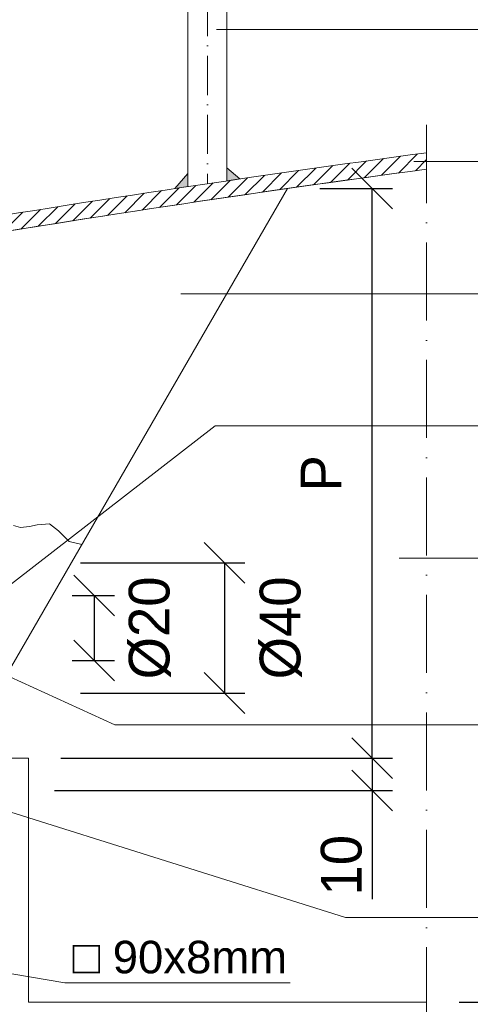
# Model space of a CAD drawing. Header units: millimetres. Extents: x -3395 to 5934498, y -177084 to 63013.
# Tile 581 of 652: x 146722 to 146861, y -39291 to -38989. Entities that reach past the tile are written whole.
import ezdxf

# ---------------------------------------------------------------- set-up
doc = ezdxf.new("R2010")
doc.units = ezdxf.units.MM
doc.linetypes.add('ACAD_ISO10W100', pattern=[18, 12, -3, 0, -3])
doc.layers.add('Bemaßung', color=7, linetype='Continuous', lineweight=9)
doc.layers.add('Beschriftung', color=7, linetype='Continuous', lineweight=9)
doc.styles.add('LBB3.5M1000', font='isocp.shx', dxfattribs={"height": 3.5})
doc.dimstyles.new('DIN', dxfattribs={"dimtxt": 2.5, "dimasz": 2.5, "dimexe": 1.25, "dimexo": 0.625, "dimtad": 1, "dimtih": 1, "dimdec": 4, "dimdsep": 46, "dimlunit": 6, "dimtxsty": 'Standard', "dimcen": 2.5, "dimadec": 0, "dimazin": 0, "dimtfac": 1, "dimtdec": 4, "dimtmove": 0, "dimatfit": 3, "dimfxl": 0, "dimtvp": 1, "dimtolj": 1, "dimtzin": 0, "dimarcsym": 0})

# ---------------------------------------------------------------- blocks, each defined once
blk = doc.blocks.new('_Oblique')
at = {"color": 0, "linetype": 'ByBlock', "lineweight": -2}
blk.add_line((-0.5, -0.5), (0.5, 0.5), dxfattribs=at)
blk = doc.blocks.new('*D686')
at = {"layer": 'Bemaßung', "color": 0, "lineweight": -2, "transparency": 16777216}
for p, q in [((146738.4, -39165.6), (146751.36, -39165.6)), ((146745.11, -39165.6), (146745.11, -39185.6)), ((146738.4, -39185.6), (146751.36, -39185.6))]:
    blk.add_line(p, q, dxfattribs=at)
at = {"layer": 'DEFPOINTS', "color": 0, "transparency": 16777216}
for p in [(146713.4, -39165.6), (146713.4, -39185.6), (146745.11, -39185.6)]:
    blk.add_point(p, dxfattribs=at)
at = {"layer": 'Bemaßung', "color": 0, "lineweight": -2, "transparency": 16777216, "xscale": 12.5, "yscale": 12.5, "zscale": 12.5}
for p, rotation in [((146745.11, -39165.6), 90), ((146745.11, -39185.6), 270)]:
    blk.add_blockref('_Oblique', p, dxfattribs=dict(at, rotation=rotation))
at = {"layer": 'Bemaßung', "color": 0, "transparency": 16777216, "insert": (146762.23, -39175.6), "char_height": 12.5, "attachment_point": 5, "rotation": 90}
blk.add_mtext('\\A1;%%C20', dxfattribs=at)
blk = doc.blocks.new('*D687')
at = {"layer": 'Bemaßung', "color": 0, "lineweight": -2, "transparency": 16777216}
for p, q in [((146740.9, -39155.6), (146791.44, -39155.6)), ((146785.19, -39155.6), (146785.19, -39195.6)), ((146740.9, -39195.6), (146791.44, -39195.6))]:
    blk.add_line(p, q, dxfattribs=at)
at = {"layer": 'DEFPOINTS', "color": 0, "transparency": 16777216}
for p in [(146700.9, -39155.6), (146700.9, -39195.6), (146785.19, -39195.6)]:
    blk.add_point(p, dxfattribs=at)
at = {"layer": 'Bemaßung', "color": 0, "lineweight": -2, "transparency": 16777216, "xscale": 12.5, "yscale": 12.5, "zscale": 12.5}
for p, rotation in [((146785.19, -39155.6), 90), ((146785.19, -39195.6), 270)]:
    blk.add_blockref('_Oblique', p, dxfattribs=dict(at, rotation=rotation))
at = {"layer": 'Bemaßung', "color": 0, "transparency": 16777216, "insert": (146802.44, -39175.6), "char_height": 12.5, "attachment_point": 5, "rotation": 90}
blk.add_mtext('\\A1;%%C40', dxfattribs=at)
blk = doc.blocks.new('*D688')
at = {"layer": 'Bemaßung', "color": 0, "lineweight": -2, "transparency": 16777216}
for p, q in [((146814.44, -39040.59), (146836.71, -39040.59)), ((146830.46, -39215.59), (146830.46, -39040.59)), ((146734.9, -39215.59), (146836.71, -39215.59))]:
    blk.add_line(p, q, dxfattribs=at)
at = {"layer": 'DEFPOINTS', "color": 0, "transparency": 16777216}
for p in [(146804.44, -39040.59), (146830.46, -39040.59), (146724.9, -39215.59)]:
    blk.add_point(p, dxfattribs=at)
at = {"layer": 'Bemaßung', "color": 0, "lineweight": -2, "transparency": 16777216, "xscale": 12.5, "yscale": 12.5, "zscale": 12.5}
for p, rotation in [((146830.46, -39040.59), 90), ((146830.46, -39215.59), 270)]:
    blk.add_blockref('_Oblique', p, dxfattribs=dict(at, rotation=rotation))
at = {"layer": 'Bemaßung', "color": 0, "transparency": 16777216, "insert": (146814.8, -39128.09), "char_height": 12.5, "attachment_point": 5, "rotation": 90}
blk.add_mtext('\\A1;P', dxfattribs=at)
blk = doc.blocks.new('*D689')
at = {"layer": 'Bemaßung', "color": 0, "lineweight": -2, "transparency": 16777216}
for p, q in [((146769.9, -39215.59), (146836.71, -39215.59)), ((146830.46, -39215.59), (146830.46, -39225.59)), ((146732.9, -39225.59), (146836.71, -39225.59)), ((146830.46, -39225.59), (146830.46, -39258.93))]:
    blk.add_line(p, q, dxfattribs=at)
at = {"layer": 'DEFPOINTS', "color": 0, "transparency": 16777216}
for p in [(146724.9, -39215.59), (146830.46, -39215.59), (146687.9, -39225.59)]:
    blk.add_point(p, dxfattribs=at)
at = {"layer": 'Bemaßung', "color": 0, "lineweight": -2, "transparency": 16777216, "xscale": 12.5, "yscale": 12.5, "zscale": 12.5}
for p, rotation in [((146830.46, -39215.59), 90), ((146830.46, -39225.59), 270)]:
    blk.add_blockref('_Oblique', p, dxfattribs=dict(at, rotation=rotation))
at = {"layer": 'Bemaßung', "color": 0, "transparency": 16777216, "insert": (146821.08, -39248.51), "char_height": 12.5, "attachment_point": 5, "rotation": 90}
blk.add_mtext('\\A1;10', dxfattribs=at)
blk = doc.blocks.new('*D691')
at = {"layer": 'Bemaßung', "color": 0, "lineweight": -2, "transparency": 16777216}
for p, q in [((146857.18, -39290.59), (146891.7, -39290.59)), ((146885.45, -39330.59), (146885.45, -39290.59)), ((146857.18, -39330.59), (146891.7, -39330.59))]:
    blk.add_line(p, q, dxfattribs=at)
at = {"layer": 'DEFPOINTS', "color": 0, "transparency": 16777216}
for p in [(146847.18, -39290.59), (146885.45, -39290.59), (146847.18, -39330.59)]:
    blk.add_point(p, dxfattribs=at)
at = {"layer": 'Bemaßung', "color": 0, "lineweight": -2, "transparency": 16777216, "xscale": 12.5, "yscale": 12.5, "zscale": 12.5}
for p, rotation in [((146885.45, -39290.59), 90), ((146885.45, -39330.59), 270)]:
    blk.add_blockref('_Oblique', p, dxfattribs=dict(at, rotation=rotation))
at = {"layer": 'Bemaßung', "color": 0, "transparency": 16777216, "insert": (146869.78, -39310.59), "char_height": 12.5, "attachment_point": 5, "rotation": 90}
blk.add_mtext('\\A1;40', dxfattribs=at)

msp = doc.modelspace()

# ---------------------------------------------------------------- hatches: boundary and pattern name
at = {"lineweight": 5}
h = msp.add_hatch(dxfattribs=at)
h.set_pattern_fill('ANSI31', color=0)
h.set_pattern_definition([(45, (0, -2380.815), (-2.24506403, 2.24506403), [])])
edge = h.paths.add_edge_path()
edge.add_line((146847.1824, -39034.65372), (146847.1824, -39029.60617))
edge.add_arc((147504.8978, -43921.90522), 4936.31234, 97.65687328, 101.42118628)
edge.add_arc((146529.8978, -39108.21756), 25, 95.7105931, 180)
edge.add_line((146504.8978, -39108.21756), (146504.8978, -39375.59287))
edge.add_line((146504.8978, -39375.59287), (146509.8978, -39375.59287))
edge.add_line((146509.8978, -39375.59287), (146509.8978, -39108.21756))
edge.add_arc((146529.8978, -39108.21756), 20, 95.7105931, 180, ccw=False)
edge.add_arc((147504.8978, -43924.41769), 4933.79988, 97.66079583, 101.42118627, ccw=False)
h = msp.add_hatch(color=0, dxfattribs=at)
h.dxf.hatch_style = 1
h.paths.add_polyline_path([(146769.8978, -39040.61906), (146773.8978, -39040.01843), (146773.8978, -39036.01843)])
h = msp.add_hatch(color=0, dxfattribs=at)
h.dxf.hatch_style = 1
h.paths.add_polyline_path([(146789.8978, -39037.64943), (146785.8978, -39038.23666), (146785.8978, -39034.23666)])

# ---------------------------------------------------------------- linework, layer by layer
at = {"lineweight": 9}
for p, q in [((146773.8978, -38981.7621), (146773.8978, -39040.01843)), ((146785.8978, -38981.7621), (146785.8978, -39038.23666)), ((146804.44338, -39040.59287), (146703.40708, -39215.59287))]:
    msp.add_line(p, q, dxfattribs=at)
at = {"linetype": 'ACAD_ISO10W100', "lineweight": 5}
msp.add_line((146779.8978, -38981.7621), (146779.8978, -39039.12378), dxfattribs=at)
at = {"linetype": 'ACAD_ISO10W100', "lineweight": 9, "ltscale": 2}
msp.add_line((146847.1824, -39478.24376), (146847.1824, -39019.60617), dxfattribs=at)
at = {"lineweight": 5}
msp.add_line((146736.10369, -39284.63426), (146696.26929, -39277.94122), dxfattribs=at)
at = {"lineweight": 9}
for points in [[(146847.1824, -39029.60617, 0.016426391), (146527.41021, -39083.34163, 0.385313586), (146504.8978, -39108.21756), (146504.8978, -39375.59287), (146509.8978, -39375.59287), (146509.8978, -39108.21756, -0.385313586), (146527.90773, -39088.31682, -0.016409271), (146847.1824, -39034.65372, -0.016409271)], [(146847.1824, -39034.65372, 0.016286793), (146530.27648, -39087.83889), (146509.8978, -39108.21756), (146509.8978, -39290.59287), (146535.24956, -39290.59287)]]:
    msp.add_lwpolyline(points, format="xyb", dxfattribs=at)
at = {"lineweight": 5}
for points in [[(146769.8978, -39040.61906), (146773.8978, -39040.01843), (146773.8978, -39036.01843)], [(146789.8978, -39037.64943), (146785.8978, -39038.23666), (146785.8978, -39034.23666)]]:
    msp.add_lwpolyline(points, close=True, dxfattribs=at)
msp.add_lwpolyline([(146741.29443, -39149.97006), (146737.40474, -39149.04421), (146734.15628, -39145.79692), (146731.44899, -39143.6319), (146727.65913, -39143.90251), (146725.22278, -39144.44372), (146722.51549, -39144.71433), (146720.34985, -39144.17311)], dxfattribs=at)
at = {"lineweight": 9}
msp.add_lwpolyline([(146706.29383, -39215.59287), (146724.8978, -39215.59287), (146724.8978, -39290.59287), (146847.1824, -39290.59287)], dxfattribs=at)
at = {"layer": 'Beschriftung', "lineweight": 5}
for p, q in [((146782.64382, -38991.7158), (147003.8772, -38991.7158)), ((146843.32909, -39032.32967), (147046.49712, -39032.32967)), ((146771.70605, -39072.94355), (147089.49598, -39072.94355)), ((146708.9996, -39170.36009), (146782.27085, -39113.55742)), ((146782.27085, -39113.55742), (147000.02166, -39113.55742)), ((146838.79844, -39154.17129), (147041.97212, -39154.17129)), ((146689.39375, -39177.02614), (146751.48408, -39205.4236)), ((146751.48408, -39205.4236), (147130.13611, -39205.4236)), ((146647.43178, -39209.54402), (146822.33708, -39264.56209)), ((146822.33708, -39264.56209), (147170.83083, -39264.56209)), ((146736.10369, -39284.63426), (146805.28469, -39284.63426))]:
    msp.add_line(p, q, dxfattribs=at)

# ---------------------------------------------------------------- texts
at = {"layer": 'Beschriftung', "insert": (146738.49876, -39271.73432), "char_height": 10, "width": 96.7852822, "attachment_point": 1, "style": 'LBB3.5M1000'}
msp.add_mtext('{\\fArial|b0|i0|c0|p34;□ 90x8mm}', dxfattribs=at)

# ---------------------------------------------------------------- dimensions: what is measured, and where the dimension line sits
at = {"layer": 'Bemaßung'}
for base, p1, p2, text, override, picture, middle in [((146830.45694, -39040.59287), (146724.8978, -39215.59287), (146804.44338, -39040.59287), 'P', {"dimscale": 5, "dimexo": 2, "dimdec": 2, "dimblk1": 'Oblique', "dimblk2": 'Oblique', "dimsah": 1, "dimtdec": 2, "dimtmove": 2}, '*D688', (146814.79639, -39128.09287)), ((146785.19353, -39195.59598), (146700.8978, -39155.59598), (146700.8978, -39195.59598), '%%C40', {"dimscale": 5, "dimexo": 8, "dimdec": 2, "dimblk1": 'Oblique', "dimblk2": 'Oblique', "dimsah": 1, "dimtdec": 2, "dimtmove": 2}, '*D687', (146802.44189, -39175.59598)), ((146745.11072, -39185.59598), (146713.3978, -39165.59598), (146713.3978, -39185.59598), '%%C20', {"dimscale": 5, "dimexo": 5, "dimdec": 2, "dimblk1": 'Oblique', "dimblk2": 'Oblique', "dimsah": 1, "dimtdec": 2, "dimtmove": 2}, '*D686', (146762.22827, -39175.59598))]:
    dim = msp.add_linear_dim(base=base, p1=p1, p2=p2, angle=90, text=text, dimstyle='DIN', override=override, dxfattribs=at)
    dim.commit()
    dim.dimension.update_dxf_attribs({"geometry": picture, "text_midpoint": middle, "dimtype": 160})
for base, p1, p2, override, picture, middle in [((146830.45694, -39215.59287), (146687.8978, -39225.59287), (146724.8978, -39215.59287), {"dimscale": 5, "dimexo": 9, "dimdec": 2, "dimblk1": 'Oblique', "dimblk2": 'Oblique', "dimsah": 1, "dimtdec": 2}, '*D689', (146830.45694, -39248.50954)), ((146885.44674, -39290.59287), (146847.1824, -39330.59287), (146847.1824, -39290.59287), {"dimscale": 5, "dimexo": 2, "dimdec": 2, "dimblk1": 'Oblique', "dimblk2": 'Oblique', "dimsah": 1, "dimtdec": 2, "dimtmove": 2}, '*D691', (146869.78211, -39310.59287))]:
    dim = msp.add_linear_dim(base=base, p1=p1, p2=p2, angle=90, dimstyle='DIN', override=override, dxfattribs=at)
    dim.commit()
    dim.dimension.update_dxf_attribs({"geometry": picture, "text_midpoint": middle, "dimtype": 160})

doc.saveas('drawing.dxf')
